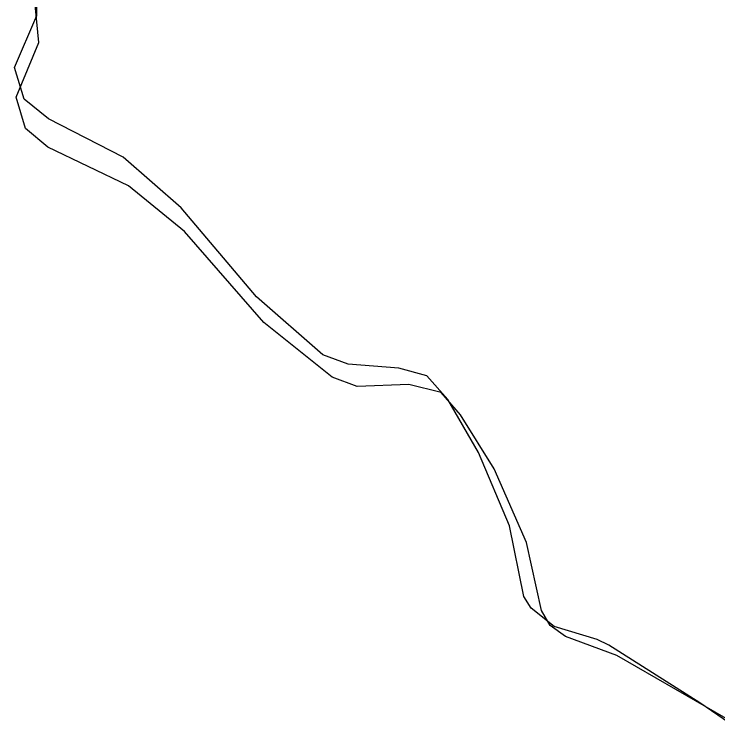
# Model space of a CAD drawing. Extents: x -581999 to -572728, y -1219553 to -1212032.
# Drawn here: x -581015 to -580480, y -1214736 to -1214190 of the extents above; entities that cross this region are included whole.
import ezdxf

# ---------------------------------------------------------------- set-up
doc = ezdxf.new("R2010")
doc.units = 0
doc.layers.add('Vrstva 13', color=7, linetype='Continuous')

msp = doc.modelspace()

# ---------------------------------------------------------------- linework, layer by layer
at = {"layer": 'Vrstva 13'}
for p, q in [((-580997.974, -1214190.768), (-580997.97, -1214151.616)), ((-580996.55, -1214211.25), (-581000.17, -1214173.13)), ((-581015.101, -1214230.204), (-580997.974, -1214190.768)), ((-581013.69, -1214252.68), (-580996.55, -1214211.25)), ((-581007.565, -1214254.208), (-581015.101, -1214230.204)), ((-581006.6, -1214276.57), (-581013.69, -1214252.68)), ((-580989.068, -1214269.296), (-581007.565, -1214254.208)), ((-580932.348, -1214298.533), (-580989.068, -1214269.296)), ((-580989.65, -1214290.8), (-581006.6, -1214276.57)), ((-580928.28, -1214320.17), (-580989.65, -1214290.8)), ((-580888.16, -1214336.939), (-580932.348, -1214298.533)), ((-580885.75, -1214355.01), (-580928.28, -1214320.17)), ((-580830.957, -1214404.836), (-580888.16, -1214336.939)), ((-580825.28, -1214424.15), (-580885.75, -1214355.01)), ((-580780.416, -1214448.803), (-580830.957, -1214404.836)), ((-580773.39, -1214465.88), (-580825.28, -1214424.15)), ((-580761.234, -1214456.005), (-580780.416, -1214448.803)), ((-580722.527, -1214459.091), (-580761.234, -1214456.005)), ((-580701.289, -1214464.92), (-580722.527, -1214459.091)), ((-580754.21, -1214472.93), (-580773.39, -1214465.88)), ((-580685.244, -1214482.974), (-580701.289, -1214464.92)), ((-580714.98, -1214471.52), (-580754.21, -1214472.93)), ((-580690.44, -1214477.6), (-580714.98, -1214471.52)), ((-580675.54, -1214494.51), (-580690.44, -1214477.6)), ((-580661.951, -1214523.095), (-580685.244, -1214482.974)), ((-580650.08, -1214535.55), (-580675.54, -1214494.51)), ((-580638.316, -1214578.99), (-580661.951, -1214523.095)), ((-580625.4, -1214591.63), (-580650.08, -1214535.55)), ((-580627.451, -1214632.621), (-580638.316, -1214578.99)), ((-580614.13, -1214643.28), (-580625.4, -1214591.63)), ((-580621.97, -1214641.536), (-580627.451, -1214632.621)), ((-580604.501, -1214655.596), (-580621.97, -1214641.536)), ((-580607.52, -1214654.82), (-580614.13, -1214643.28)), ((-580595.77, -1214663.16), (-580607.52, -1214654.82)), ((-580571.617, -1214665.54), (-580604.501, -1214655.596)), ((-580556.68, -1214677.62), (-580595.77, -1214663.16)), ((-580562.806, -1214669.844), (-580571.617, -1214665.54)), ((-580493.614, -1214713.737), (-580562.806, -1214669.844)), ((-580454.89, -1214736.33), (-580556.68, -1214677.62)), ((-580462.922, -1214734.851), (-580493.614, -1214713.737))]:
    msp.add_line(p, q, dxfattribs=at)

doc.saveas('drawing.dxf')
